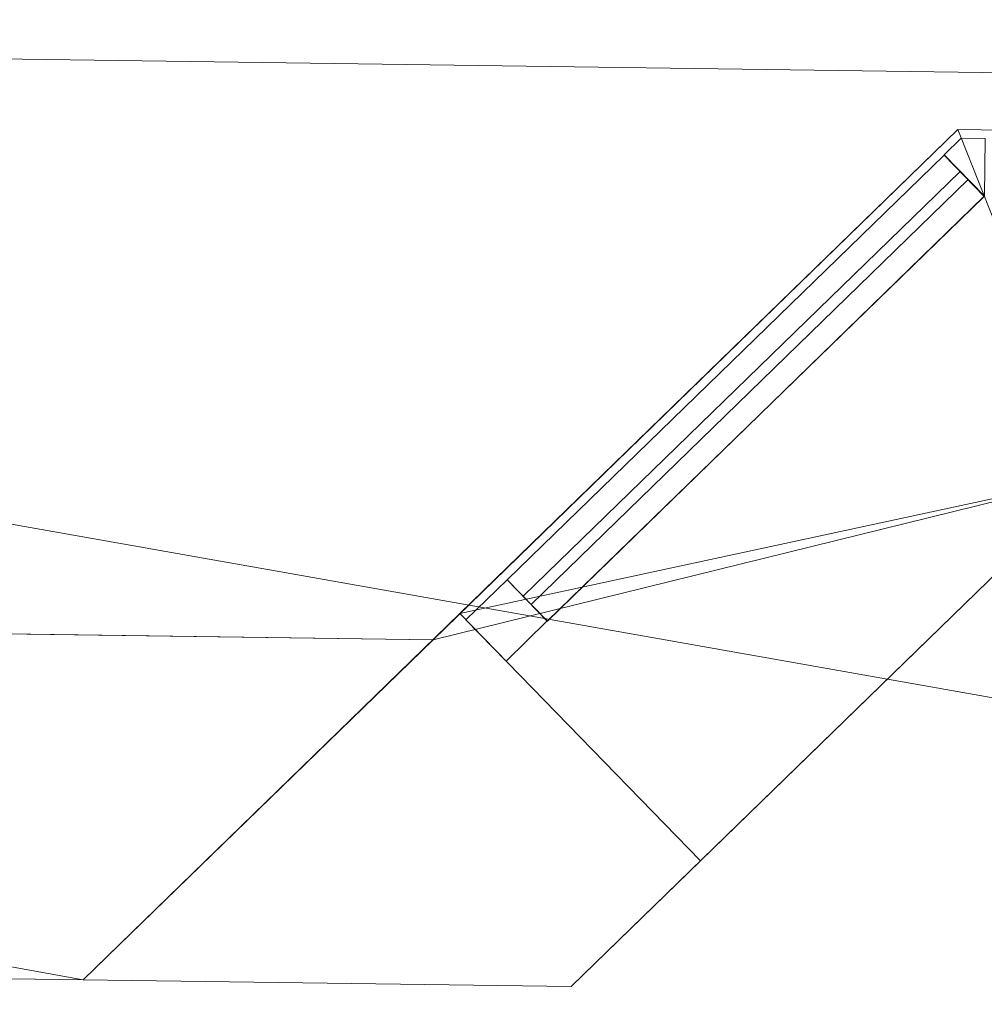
# Model space of a CAD drawing. Header units: millimetres. Extents: x -430348 to -225823, y -86243 to 5084.
# Tile 427 of 656: x -410527 to -409688, y 2531 to 3387. Entities that reach past the tile are written whole.
import ezdxf

# ---------------------------------------------------------------- set-up
doc = ezdxf.new("R2010")
doc.units = ezdxf.units.MM
for name, color, linetype, lineweight in [('A-GLAZ-CURT', 52, 'Continuous', 9), ('A-GLAZ-CWMG', 51, 'Continuous', 9), ('A-ROOF', 132, 'Continuous', 9), ('A-WALL', 113, 'Continuous', 9)]:
    doc.layers.add(name, color=color, linetype=linetype, lineweight=lineweight)

# ---------------------------------------------------------------- blocks, each defined once
blk = doc.blocks.new('Quad Corner Mullion - Quad Mullion 1-518393-_3D_ Copy 1')
at = {"layer": 'A-GLAZ-CWMG'}
mesh = blk.add_polyface(dxfattribs=at)
corners = [(25, 10.36), (10.36, 25), (-10.36, 25), (-10.36, -25)]
mesh.append_faces([[corners[k] for k in face] for face in [(0, 1, 2, 3)]])
mesh = blk.add_polyface(dxfattribs=at)
corners = [(-10.36, 25), (10.36, 25), (10.36, 25, -1100), (-10.36, 25, -1100)]
mesh.append_faces([[corners[k] for k in face] for face in [(0, 1, 2, 3)]])
mesh = blk.add_polyface(dxfattribs=at)
corners = [(-10.36, -25), (-10.36, 25), (-10.36, 25, -1100), (-10.36, -25, -1100)]
mesh.append_faces([[corners[k] for k in face] for face in [(0, 1, 2, 3)]])
mesh = blk.add_polyface(dxfattribs=at)
corners = [(10.36, 25), (25, 10.36), (25, 10.36, -1100), (10.36, 25, -1100)]
mesh.append_faces([[corners[k] for k in face] for face in [(3, 0, 1, 2)]])
mesh = blk.add_polyface(dxfattribs=at)
corners = [(25, 10.36), (-10.36, -25), (-10.36, -25, -1100), (25, 10.36, -1100)]
mesh.append_faces([[corners[k] for k in face] for face in [(0, 1, 2, 3)]])
blk = doc.blocks.new('System Panel - Glazed-518385-_3D_ Copy 1')
at = {"layer": 'A-GLAZ-CURT', "transparency": 33554471}
mesh = blk.add_polyface(dxfattribs=at)
corners = [(-265.04, 5), (-265.04, 5, 1025), (265.04, 5, 1025), (265.04, 5)]
mesh.append_faces([[corners[k] for k in face] for face in [(2, 3, 0, 1)]])
mesh = blk.add_polyface(dxfattribs=at)
corners = [(265.04, -5), (-265.04, -5), (-265.04, 5), (265.04, 5)]
mesh.append_faces([[corners[k] for k in face] for face in [(0, 1, 2, 3)]])
mesh = blk.add_polyface(dxfattribs=at)
corners = [(-265.04, -5, 1025), (265.04, -5, 1025), (265.04, 5, 1025), (-265.04, 5, 1025)]
mesh.append_faces([[corners[k] for k in face] for face in [(3, 0, 1, 2)]])
mesh = blk.add_polyface(dxfattribs=at)
corners = [(-265.04, -5), (-265.04, -5, 1025), (-265.04, 5, 1025), (-265.04, 5)]
mesh.append_faces([[corners[k] for k in face] for face in [(0, 1, 2, 3)]])
mesh = blk.add_polyface(dxfattribs=at)
corners = [(265.04, -5, 1025), (265.04, -5), (265.04, 5), (265.04, 5, 1025)]
mesh.append_faces([[corners[k] for k in face] for face in [(0, 1, 2, 3)]])
mesh = blk.add_polyface(dxfattribs=at)
corners = [(-265.04, -5), (265.04, -5), (265.04, -5, 1025), (-265.04, -5, 1025)]
mesh.append_faces([[corners[k] for k in face] for face in [(2, 3, 0, 1)]])
blk = doc.blocks.new('Rectangular Mullion - 50mm x 50mm-263558-_3D_ Copy 1')
at = {"layer": 'A-GLAZ-CWMG'}
mesh = blk.add_polyface(dxfattribs=at)
corners = [(0, 25), (-50, 25), (-50, -25), (0, -25)]
mesh.append_faces([[corners[k] for k in face] for face in [(2, 3, 0, 1)]])
mesh = blk.add_polyface(dxfattribs=at)
corners = [(-50, 25), (0, 25), (0, 25, -350), (-50, 25, -350)]
mesh.append_faces([[corners[k] for k in face] for face in [(3, 0, 1, 2)]])
mesh = blk.add_polyface(dxfattribs=at)
corners = [(-50, -25), (-50, 25), (-50, 25, -350), (-50, -25, -350)]
mesh.append_faces([[corners[k] for k in face] for face in [(3, 0, 1, 2)]])
mesh = blk.add_polyface(dxfattribs=at)
corners = [(0, 25), (0, -25), (0, -25, -350), (0, 25, -350)]
mesh.append_faces([[corners[k] for k in face] for face in [(3, 0, 1, 2)]])
mesh = blk.add_polyface(dxfattribs=at)
corners = [(0, -25), (-50, -25), (-50, -25, -350), (0, -25, -350)]
mesh.append_faces([[corners[k] for k in face] for face in [(3, 0, 1, 2)]])
blk = doc.blocks.new('Rectangular Mullion - 50mm x 50mm-288379-_3D_ Copy 1')
at = {"layer": 'A-GLAZ-CWMG'}
mesh = blk.add_polyface(dxfattribs=at)
corners = [(0, 25), (-50, 25), (-50, -25), (0, -25)]
mesh.append_faces([[corners[k] for k in face] for face in [(2, 3, 0, 1)]])
mesh = blk.add_polyface(dxfattribs=at)
corners = [(0, 25, -530), (0, -25, -530), (-50, -25, -530), (-50, 25, -530)]
mesh.append_faces([[corners[k] for k in face] for face in [(0, 1, 2, 3)]])
mesh = blk.add_polyface(dxfattribs=at)
corners = [(-50, 25), (0, 25), (0, 25, -530), (-50, 25, -530)]
mesh.append_faces([[corners[k] for k in face] for face in [(3, 0, 1, 2)]])
mesh = blk.add_polyface(dxfattribs=at)
corners = [(-50, -25), (-50, 25), (-50, 25, -530), (-50, -25, -530)]
mesh.append_faces([[corners[k] for k in face] for face in [(3, 0, 1, 2)]])
mesh = blk.add_polyface(dxfattribs=at)
corners = [(0, 25), (0, -25), (0, -25, -530), (0, 25, -530)]
mesh.append_faces([[corners[k] for k in face] for face in [(3, 0, 1, 2)]])
mesh = blk.add_polyface(dxfattribs=at)
corners = [(0, -25), (-50, -25), (-50, -25, -530), (0, -25, -530)]
mesh.append_faces([[corners[k] for k in face] for face in [(3, 0, 1, 2)]])
blk = doc.blocks.new('Rectangular Mullion - 50mm x 50mm-288378-_3D_ Copy 1')
at = {"layer": 'A-GLAZ-CWMG'}
mesh = blk.add_polyface(dxfattribs=at)
corners = [(0, 25), (-50, 25), (-50, -25), (0, -25)]
mesh.append_faces([[corners[k] for k in face] for face in [(2, 3, 0, 1)]])
mesh = blk.add_polyface(dxfattribs=at)
corners = [(0, 25, -530), (0, -25, -530), (-50, -25, -530), (-50, 25, -530)]
mesh.append_faces([[corners[k] for k in face] for face in [(0, 1, 2, 3)]])
mesh = blk.add_polyface(dxfattribs=at)
corners = [(-50, 25), (0, 25), (0, 25, -530), (-50, 25, -530)]
mesh.append_faces([[corners[k] for k in face] for face in [(3, 0, 1, 2)]])
mesh = blk.add_polyface(dxfattribs=at)
corners = [(-50, -25), (-50, 25), (-50, 25, -530), (-50, -25, -530)]
mesh.append_faces([[corners[k] for k in face] for face in [(3, 0, 1, 2)]])
mesh = blk.add_polyface(dxfattribs=at)
corners = [(0, 25), (0, -25), (0, -25, -530), (0, 25, -530)]
mesh.append_faces([[corners[k] for k in face] for face in [(3, 0, 1, 2)]])
mesh = blk.add_polyface(dxfattribs=at)
corners = [(0, -25), (-50, -25), (-50, -25, -530), (0, -25, -530)]
mesh.append_faces([[corners[k] for k in face] for face in [(3, 0, 1, 2)]])
blk = doc.blocks.new('Quad Corner Mullion - Quad Mullion 1-518395-_3D_ Copy 1')
at = {"layer": 'A-GLAZ-CWMG'}
mesh = blk.add_polyface(dxfattribs=at)
corners = [(25, 10.36), (10.36, 25), (-10.36, 25), (-10.36, -25)]
mesh.append_faces([[corners[k] for k in face] for face in [(0, 1, 2, 3)]])
mesh = blk.add_polyface(dxfattribs=at)
corners = [(-10.36, 25), (10.36, 25), (10.36, 25, -1150), (-10.36, 25, -1150)]
mesh.append_faces([[corners[k] for k in face] for face in [(0, 1, 2, 3)]])
mesh = blk.add_polyface(dxfattribs=at)
corners = [(-10.36, -25), (-10.36, 25), (-10.36, 25, -1150), (-10.36, -25, -1150)]
mesh.append_faces([[corners[k] for k in face] for face in [(0, 1, 2, 3)]])
mesh = blk.add_polyface(dxfattribs=at)
corners = [(10.36, 25), (25, 10.36), (25, 10.36, -1150), (10.36, 25, -1150)]
mesh.append_faces([[corners[k] for k in face] for face in [(0, 1, 2, 3)]])
mesh = blk.add_polyface(dxfattribs=at)
corners = [(25, 10.36), (-10.36, -25), (-10.36, -25, -1150), (25, 10.36, -1150)]
mesh.append_faces([[corners[k] for k in face] for face in [(0, 1, 2, 3)]])
blk = doc.blocks.new('System Panel - Glazed-518389-_3D_ Copy 1')
at = {"layer": 'A-GLAZ-CURT', "transparency": 33554471}
mesh = blk.add_polyface(dxfattribs=at)
corners = [(-265.04, 5), (-265.04, 5, 1075), (265.04, 5, 1075), (265.04, 5)]
mesh.append_faces([[corners[k] for k in face] for face in [(2, 3, 0, 1)]])
mesh = blk.add_polyface(dxfattribs=at)
corners = [(265.04, -5), (-265.04, -5), (-265.04, 5), (265.04, 5)]
mesh.append_faces([[corners[k] for k in face] for face in [(0, 1, 2, 3)]])
mesh = blk.add_polyface(dxfattribs=at)
corners = [(-265.04, -5, 1075), (265.04, -5, 1075), (265.04, 5, 1075), (-265.04, 5, 1075)]
mesh.append_faces([[corners[k] for k in face] for face in [(3, 0, 1, 2)]])
mesh = blk.add_polyface(dxfattribs=at)
corners = [(-265.04, -5), (-265.04, -5, 1075), (-265.04, 5, 1075), (-265.04, 5)]
mesh.append_faces([[corners[k] for k in face] for face in [(0, 1, 2, 3)]])
mesh = blk.add_polyface(dxfattribs=at)
corners = [(265.04, -5, 1075), (265.04, -5), (265.04, 5), (265.04, 5, 1075)]
mesh.append_faces([[corners[k] for k in face] for face in [(0, 1, 2, 3)]])
mesh = blk.add_polyface(dxfattribs=at)
corners = [(-265.04, -5), (265.04, -5), (265.04, -5, 1075), (-265.04, -5, 1075)]
mesh.append_faces([[corners[k] for k in face] for face in [(2, 3, 0, 1)]])
blk = doc.blocks.new('Quad Corner Mullion - Quad Mullion 1-518400-_3D_ Copy 1')
at = {"layer": 'A-GLAZ-CWMG'}
mesh = blk.add_polyface(dxfattribs=at)
corners = [(25, 10.36, -350), (-10.36, -25, -350), (-10.36, 25, -350), (10.36, 25, -350)]
mesh.append_faces([[corners[k] for k in face] for face in [(3, 0, 1, 2)]])
mesh = blk.add_polyface(dxfattribs=at)
corners = [(-10.36, 25), (10.36, 25), (10.36, 25, -350), (-10.36, 25, -350)]
mesh.append_faces([[corners[k] for k in face] for face in [(3, 0, 1, 2)]])
mesh = blk.add_polyface(dxfattribs=at)
corners = [(-10.36, -25), (-10.36, 25), (-10.36, 25, -350), (-10.36, -25, -350)]
mesh.append_faces([[corners[k] for k in face] for face in [(3, 0, 1, 2)]])
mesh = blk.add_polyface(dxfattribs=at)
corners = [(10.36, 25), (25, 10.36), (25, 10.36, -350), (10.36, 25, -350)]
mesh.append_faces([[corners[k] for k in face] for face in [(3, 0, 1, 2)]])
mesh = blk.add_polyface(dxfattribs=at)
corners = [(25, 10.36), (-10.36, -25), (-10.36, -25, -350), (25, 10.36, -350)]
mesh.append_faces([[corners[k] for k in face] for face in [(3, 0, 1, 2)]])
blk = doc.blocks.new('System Panel - Glazed-518396-_3D_ Copy 1')
at = {"layer": 'A-GLAZ-CURT', "transparency": 33554471}
mesh = blk.add_polyface(dxfattribs=at)
corners = [(-265.04, 5), (-265.04, 5, 275), (265.04, 5, 275), (265.04, 5)]
mesh.append_faces([[corners[k] for k in face] for face in [(2, 3, 0, 1)]])
mesh = blk.add_polyface(dxfattribs=at)
corners = [(265.04, -5), (-265.04, -5), (-265.04, 5), (265.04, 5)]
mesh.append_faces([[corners[k] for k in face] for face in [(0, 1, 2, 3)]])
mesh = blk.add_polyface(dxfattribs=at)
corners = [(-265.04, -5, 275), (265.04, -5, 275), (265.04, 5, 275), (-265.04, 5, 275)]
mesh.append_faces([[corners[k] for k in face] for face in [(3, 0, 1, 2)]])
mesh = blk.add_polyface(dxfattribs=at)
corners = [(-265.04, -5), (-265.04, -5, 275), (-265.04, 5, 275), (-265.04, 5)]
mesh.append_faces([[corners[k] for k in face] for face in [(0, 1, 2, 3)]])
mesh = blk.add_polyface(dxfattribs=at)
corners = [(265.04, -5, 275), (265.04, -5), (265.04, 5), (265.04, 5, 275)]
mesh.append_faces([[corners[k] for k in face] for face in [(0, 1, 2, 3)]])
mesh = blk.add_polyface(dxfattribs=at)
corners = [(-265.04, -5), (265.04, -5), (265.04, -5, 275), (-265.04, -5, 275)]
mesh.append_faces([[corners[k] for k in face] for face in [(2, 3, 0, 1)]])
blk = doc.blocks.new('Rectangular Mullion - 50mm x 50mm-518397-_3D_ Copy 1')
at = {"layer": 'A-GLAZ-CWMG'}
mesh = blk.add_polyface(dxfattribs=at)
corners = [(0, 25, -1100), (0, -25, -1100), (-50, -25, -1100), (-50, 25, -1100)]
mesh.append_faces([[corners[k] for k in face] for face in [(0, 1, 2, 3)]])
mesh = blk.add_polyface(dxfattribs=at)
corners = [(-50, 25), (0, 25), (0, 25, -1100), (-50, 25, -1100)]
mesh.append_faces([[corners[k] for k in face] for face in [(0, 1, 2, 3)]])
mesh = blk.add_polyface(dxfattribs=at)
corners = [(-50, -25), (-50, 25), (-50, 25, -1100), (-50, -25, -1100)]
mesh.append_faces([[corners[k] for k in face] for face in [(0, 1, 2, 3)]])
mesh = blk.add_polyface(dxfattribs=at)
corners = [(0, 25), (0, -25), (0, -25, -1100), (0, 25, -1100)]
mesh.append_faces([[corners[k] for k in face] for face in [(0, 1, 2, 3)]])
mesh = blk.add_polyface(dxfattribs=at)
corners = [(0, -25), (-50, -25), (-50, -25, -1100), (0, -25, -1100)]
mesh.append_faces([[corners[k] for k in face] for face in [(0, 1, 2, 3)]])
blk = doc.blocks.new('Rectangular Mullion - 50mm x 50mm-518401-_3D_ Copy 1')
at = {"layer": 'A-GLAZ-CWMG'}
mesh = blk.add_polyface(dxfattribs=at)
corners = [(0, 25, -1150), (0, -25, -1150), (-50, -25, -1150), (-50, 25, -1150)]
mesh.append_faces([[corners[k] for k in face] for face in [(0, 1, 2, 3)]])
mesh = blk.add_polyface(dxfattribs=at)
corners = [(-50, 25), (0, 25), (0, 25, -1150), (-50, 25, -1150)]
mesh.append_faces([[corners[k] for k in face] for face in [(0, 1, 2, 3)]])
mesh = blk.add_polyface(dxfattribs=at)
corners = [(-50, -25), (-50, 25), (-50, 25, -1150), (-50, -25, -1150)]
mesh.append_faces([[corners[k] for k in face] for face in [(0, 1, 2, 3)]])
mesh = blk.add_polyface(dxfattribs=at)
corners = [(0, 25), (0, -25), (0, -25, -1150), (0, 25, -1150)]
mesh.append_faces([[corners[k] for k in face] for face in [(0, 1, 2, 3)]])
mesh = blk.add_polyface(dxfattribs=at)
corners = [(0, -25), (-50, -25), (-50, -25, -1150), (0, -25, -1150)]
mesh.append_faces([[corners[k] for k in face] for face in [(0, 1, 2, 3)]])
blk = doc.blocks.new('Rectangular Mullion - 50mm x 50mm-505688-_3D_ Copy 1')
at = {"layer": 'A-GLAZ-CWMG'}
mesh = blk.add_polyface(dxfattribs=at)
corners = [(25, 25), (-25, 25), (-25, -25), (25, -25)]
mesh.append_faces([[corners[k] for k in face] for face in [(2, 3, 0, 1)]])
mesh = blk.add_polyface(dxfattribs=at)
corners = [(25, 25, -530), (25, -25, -530), (-25, -25, -530), (-25, 25, -530)]
mesh.append_faces([[corners[k] for k in face] for face in [(0, 1, 2, 3)]])
mesh = blk.add_polyface(dxfattribs=at)
corners = [(-25, 25), (25, 25), (25, 25, -530), (-25, 25, -530)]
mesh.append_faces([[corners[k] for k in face] for face in [(0, 1, 2, 3)]])
mesh = blk.add_polyface(dxfattribs=at)
corners = [(-25, -25), (-25, 25), (-25, 25, -530), (-25, -25, -530)]
mesh.append_faces([[corners[k] for k in face] for face in [(0, 1, 2, 3)]])
mesh = blk.add_polyface(dxfattribs=at)
corners = [(25, 25), (25, -25), (25, -25, -530), (25, 25, -530)]
mesh.append_faces([[corners[k] for k in face] for face in [(0, 1, 2, 3)]])
mesh = blk.add_polyface(dxfattribs=at)
corners = [(25, -25), (-25, -25), (-25, -25, -530), (25, -25, -530)]
mesh.append_faces([[corners[k] for k in face] for face in [(0, 1, 2, 3)]])

msp = doc.modelspace()

# ---------------------------------------------------------------- block references
at = {"layer": 'A-GLAZ-CURT', "transparency": 33554471, "rotation": 44.20732615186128}
for name, p in [('System Panel - Glazed-518385-_3D_ Copy 1', (-409895.73, 3066.91, 61697.61)), ('System Panel - Glazed-518389-_3D_ Copy 1', (-409895.73, 3066.91, 59247.61)), ('System Panel - Glazed-518396-_3D_ Copy 1', (-409895.73, 3066.91, 62772.61)), ('System Panel - Glazed-518396-_3D_ Copy 1', (-409895.73, 3066.91, 60372.61))]:
    msp.add_blockref(name, p, dxfattribs=at)
at = {"layer": 'A-GLAZ-CWMG', "extrusion": (0, 0, -1), "rotation": 0.7926738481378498}
for name, p in [('Quad Corner Mullion - Quad Mullion 1-518393-_3D_ Copy 1', (409698.32, 3258.93, -61647.61)), ('Quad Corner Mullion - Quad Mullion 1-518395-_3D_ Copy 1', (409698.32, 3258.93, -59197.61)), ('Quad Corner Mullion - Quad Mullion 1-518400-_3D_ Copy 1', (409698.32, 3258.93, -62747.61)), ('Quad Corner Mullion - Quad Mullion 1-518400-_3D_ Copy 1', (409698.32, 3258.93, -60347.61))]:
    msp.add_blockref(name, p, dxfattribs=at)
at = {"layer": 'A-GLAZ-CWMG', "extrusion": (-0.716821, -0.697257, 0), "rotation": 270}
for p in [(-288001, 61647.61, 291948.67), (-288001, 59197.61, 291948.67)]:
    msp.add_blockref('Rectangular Mullion - 50mm x 50mm-288378-_3D_ Copy 1', p, dxfattribs=at)
at = {"layer": 'A-GLAZ-CWMG', "extrusion": (0.716821, 0.697257, 0), "rotation": 90}
for name, p in [('Rectangular Mullion - 50mm x 50mm-288379-_3D_ Copy 1', (288001, 63097.61, -291418.59)), ('Rectangular Mullion - 50mm x 50mm-288379-_3D_ Copy 1', (288001, 60697.61, -291418.59)), ('Rectangular Mullion - 50mm x 50mm-505688-_3D_ Copy 1', (288001, 60347.61, -291418.59)), ('Rectangular Mullion - 50mm x 50mm-505688-_3D_ Copy 1', (288001, 62747.61, -291418.59))]:
    msp.add_blockref(name, p, dxfattribs=at)
at = {"layer": 'A-GLAZ-CWMG', "rotation": 224.2073261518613}
for name, p in [('Rectangular Mullion - 50mm x 50mm-263558-_3D_ Copy 1', (-410121.56, 2847.25, 63097.61)), ('Rectangular Mullion - 50mm x 50mm-263558-_3D_ Copy 1', (-410121.56, 2847.25, 60697.61)), ('Rectangular Mullion - 50mm x 50mm-518397-_3D_ Copy 1', (-410121.56, 2847.25, 62747.61)), ('Rectangular Mullion - 50mm x 50mm-518401-_3D_ Copy 1', (-410121.56, 2847.25, 60347.61))]:
    msp.add_blockref(name, p, dxfattribs=at)

# ---------------------------------------------------------------- meshes
at = {"layer": 'A-ROOF'}
mesh = msp.add_polyface(dxfattribs=at)
corners = [(-413010.33, 3387.27, 63197.61), (-413109.24, -3762.05, 63197.61), (-409560.12, -235.81, 65647.61)]
mesh.append_faces([[corners[k] for k in face] for face in [(0, 1, 2)]])
mesh = msp.add_polyface(dxfattribs=at)
corners = [(-413109.24, -3762.05, 63097.61), (-413010.33, 3387.27, 63097.61), (-409560.12, -235.81, 65547.61)]
mesh.append_faces([[corners[k] for k in face] for face in [(2, 0, 1)]])
mesh = msp.add_polyface(dxfattribs=at)
corners = [(-388312.69, 3045.56, 63197.61), (-388312.69, 3045.56, 63097.61), (-413010.33, 3387.27, 63097.61), (-413010.33, 3387.27, 63197.61)]
mesh.append_faces([[corners[k] for k in face] for face in [(0, 1, 2, 3)]])
mesh = msp.add_polyface(dxfattribs=at)
corners = [(-388312.69, 3045.56, 63197.61), (-413010.33, 3387.27, 63197.61), (-409560.12, -235.81, 65647.61), (-407359.22, -266.26, 65647.61), (-407350.62, 355.44, 65221.51), (-406510.7, 343.82, 65221.51), (-406519.3, -277.88, 65647.61), (-394940.41, -438.09, 65647.61), (-394931.81, 183.62, 65221.51), (-394151.88, 172.83, 65221.51), (-394160.48, -448.88, 65647.61), (-391961.81, -479.3, 65647.61)]
mesh.append_faces([[corners[k] for k in face] for face in [(4, 1, 2, 3)]], dxfattribs={"vtx0": -1})
mesh.append_faces([[corners[k] for k in face] for face in [(1, 4, 5, 8)]], dxfattribs={"vtx0": -1, "vtx2": -1, "vtx3": -1})
mesh.append_faces([[corners[k] for k in face] for face in [(11, 0, 9, 10)]], dxfattribs={"vtx1": -1})
mesh.append_faces([[corners[k] for k in face] for face in [(8, 9, 0, 1)]], dxfattribs={"vtx1": -1, "vtx3": -1})
mesh.append_faces([[corners[k] for k in face] for face in [(6, 7, 8, 5)]], dxfattribs={"vtx2": -1})
mesh = msp.add_polyface(dxfattribs=at)
corners = [(-413010.33, 3387.27, 63097.61), (-388312.69, 3045.56, 63097.61), (-391961.81, -479.3, 65547.61), (-394160.48, -448.88, 65547.61), (-394151.88, 172.83, 65121.51), (-394931.81, 183.62, 65121.51), (-394940.41, -438.09, 65547.61), (-406519.3, -277.88, 65547.61), (-406510.7, 343.82, 65121.51), (-407350.62, 355.44, 65121.51), (-407359.22, -266.26, 65547.61), (-409560.12, -235.81, 65547.61)]
mesh.append_faces([[corners[k] for k in face] for face in [(4, 1, 2, 3)]], dxfattribs={"vtx0": -1})
mesh.append_faces([[corners[k] for k in face] for face in [(1, 4, 5, 0)]], dxfattribs={"vtx0": -1, "vtx2": -1})
mesh.append_faces([[corners[k] for k in face] for face in [(11, 0, 9, 10)]], dxfattribs={"vtx1": -1})
mesh.append_faces([[corners[k] for k in face] for face in [(8, 9, 0, 5)]], dxfattribs={"vtx1": -1, "vtx2": -1, "vtx3": -1})
mesh.append_faces([[corners[k] for k in face] for face in [(5, 6, 7, 8)]], dxfattribs={"vtx3": -1})
at = {"layer": 'A-WALL'}
mesh = msp.add_polyface(dxfattribs=at)
corners = [(-409711.34, 3291.62, 58197.61), (-410167.52, 2847.89, 58197.61), (-410471.64, 2552.07, 58197.61), (-410471.64, 2552.07, 63645.87), (-410167.52, 2847.89, 63440.27), (-409711.34, 3291.62, 63131.88), (-409711.34, 3291.62, 63097.61), (-410144.22, 2870.55, 63097.61), (-410144.22, 2870.55, 61647.61), (-409711.34, 3291.62, 61647.61), (-409711.34, 3291.62, 60697.61), (-410144.22, 2870.55, 60697.61), (-410144.22, 2870.55, 59197.61), (-409711.34, 3291.62, 59197.61)]
mesh.append_faces([[corners[k] for k in face] for face in [(2, 11, 12)]], dxfattribs={"vtx0": -1, "vtx2": -1})
mesh.append_faces([[corners[k] for k in face] for face in [(11, 2, 3, 8)]], dxfattribs={"vtx0": -1, "vtx2": -1, "vtx3": -1})
mesh.append_faces([[corners[k] for k in face] for face in [(13, 0, 12)]], dxfattribs={"vtx1": -1})
mesh.append_faces([[corners[k] for k in face] for face in [(1, 2, 12, 0)]], dxfattribs={"vtx1": -1, "vtx2": -1})
mesh.append_faces([[corners[k] for k in face] for face in [(7, 8, 3, 4)]], dxfattribs={"vtx1": -1, "vtx3": -1})
mesh.append_faces([[corners[k] for k in face] for face in [(5, 6, 7, 4), (9, 10, 11, 8)]], dxfattribs={"vtx2": -1})
mesh = msp.add_polyface(dxfattribs=at)
corners = [(-410471.64, 2552.07, 58197.61), (-410167.52, 2847.89, 58197.61), (-409711.34, 3291.62, 58197.61), (-409287.11, 3285.75, 58197.61), (-409591.23, 2989.93, 58197.61), (-410047.42, 2546.2, 58197.61)]
mesh.append_faces([[corners[k] for k in face] for face in [(4, 1, 2, 3)]], dxfattribs={"vtx0": -1})
mesh.append_faces([[corners[k] for k in face] for face in [(5, 0, 1, 4)]], dxfattribs={"vtx2": -1})
mesh = msp.add_polyface(dxfattribs=at)
corners = [(-409711.34, 3291.62, 63131.88), (-410167.52, 2847.89, 63440.27), (-410471.64, 2552.07, 63645.87), (-410047.42, 2546.2, 63645.87), (-409591.23, 2989.93, 63337.47), (-409287.11, 3285.75, 63131.88)]
mesh.append_faces([[corners[k] for k in face] for face in [(4, 5, 0, 1), (1, 2, 3, 4)]], dxfattribs={"vtx3": -1})
mesh = msp.add_polyface(dxfattribs=at)
corners = [(-409935.04, 2655.5, 63097.61), (-410144.22, 2870.55, 63097.61), (-409711.34, 3291.62, 63097.61), (-409287.11, 3285.75, 63097.61), (-409591.23, 2989.93, 63097.61)]
mesh.append_faces([[corners[k] for k in face] for face in [(1, 2, 4, 0)]], dxfattribs={"vtx1": -1})
mesh.append_faces([[corners[k] for k in face] for face in [(2, 3, 4)]], dxfattribs={"vtx2": -1})
mesh = msp.add_polyface(dxfattribs=at)
corners = [(-410144.22, 2870.55, 61647.61), (-409935.04, 2655.5, 61647.61), (-409591.23, 2989.93, 61647.61), (-409287.11, 3285.75, 61647.61), (-409711.34, 3291.62, 61647.61)]
mesh.append_faces([[corners[k] for k in face] for face in [(4, 0, 2, 3)]], dxfattribs={"vtx1": -1})
mesh.append_faces([[corners[k] for k in face] for face in [(0, 1, 2)]], dxfattribs={"vtx2": -1})
mesh = msp.add_polyface(dxfattribs=at)
corners = [(-409935.04, 2655.5, 60697.61), (-410144.22, 2870.55, 60697.61), (-409711.34, 3291.62, 60697.61), (-409287.11, 3285.75, 60697.61), (-409591.23, 2989.93, 60697.61)]
mesh.append_faces([[corners[k] for k in face] for face in [(1, 2, 4, 0)]], dxfattribs={"vtx1": -1})
mesh.append_faces([[corners[k] for k in face] for face in [(2, 3, 4)]], dxfattribs={"vtx2": -1})
mesh = msp.add_polyface(dxfattribs=at)
corners = [(-410144.22, 2870.55, 59197.61), (-409935.04, 2655.5, 59197.61), (-409591.23, 2989.93, 59197.61), (-409287.11, 3285.75, 59197.61), (-409711.34, 3291.62, 59197.61)]
mesh.append_faces([[corners[k] for k in face] for face in [(4, 0, 2, 3)]], dxfattribs={"vtx1": -1})
mesh.append_faces([[corners[k] for k in face] for face in [(0, 1, 2)]], dxfattribs={"vtx2": -1})
mesh = msp.add_polyface(dxfattribs=at)
corners = [(-409287.11, 3285.75, 58197.61), (-409711.34, 3291.62, 58197.61), (-409711.34, 3291.62, 59197.61), (-409287.11, 3285.75, 59197.61), (-409711.34, 3291.62, 60697.61), (-409711.34, 3291.62, 61647.61), (-409287.11, 3285.75, 61647.61), (-409287.11, 3285.75, 60697.61), (-409711.34, 3291.62, 63131.88), (-409287.11, 3285.75, 63131.88), (-409287.11, 3285.75, 63097.61), (-409711.34, 3291.62, 63097.61)]
mesh.append_faces([[corners[k] for k in face] for face in [(3, 0, 1, 2), (6, 7, 4, 5), (8, 9, 10, 11)]])
mesh = msp.add_polyface(dxfattribs=at)
corners = [(-410047.42, 2546.2, 58197.61), (-409591.23, 2989.93, 58197.61), (-409287.11, 3285.75, 58197.61), (-409287.11, 3285.75, 59197.61), (-409591.23, 2989.93, 59197.61), (-409935.04, 2655.5, 59197.61), (-409935.04, 2655.5, 60697.61), (-409591.23, 2989.93, 60697.61), (-409287.11, 3285.75, 60697.61), (-409287.11, 3285.75, 61647.61), (-409591.23, 2989.93, 61647.61), (-409935.04, 2655.5, 61647.61), (-409935.04, 2655.5, 63097.61), (-409591.23, 2989.93, 63097.61), (-409287.11, 3285.75, 63097.61), (-409287.11, 3285.75, 63131.88), (-409591.23, 2989.93, 63337.47), (-410047.42, 2546.2, 63645.87)]
mesh.append_faces([[corners[k] for k in face] for face in [(0, 5, 6, 17), (1, 4, 5, 0), (7, 10, 11, 6)]], dxfattribs={"vtx0": -1, "vtx2": -1})
mesh.append_faces([[corners[k] for k in face] for face in [(9, 10, 7, 8), (15, 16, 13, 14)]], dxfattribs={"vtx1": -1})
mesh.append_faces([[corners[k] for k in face] for face in [(11, 12, 17, 6)]], dxfattribs={"vtx1": -1, "vtx2": -1, "vtx3": -1})
mesh.append_faces([[corners[k] for k in face] for face in [(16, 17, 12, 13)]], dxfattribs={"vtx1": -1, "vtx3": -1})
mesh.append_faces([[corners[k] for k in face] for face in [(1, 2, 3, 4)]], dxfattribs={"vtx3": -1})
mesh = msp.add_polyface(dxfattribs=at)
corners = [(-410471.64, 2552.07, 58197.61), (-412271.47, 2576.97, 58197.61), (-412267.32, 2876.94, 58197.61), (-410167.52, 2847.89, 58197.61)]
mesh.append_faces([[corners[k] for k in face] for face in [(0, 1, 2, 3)]])
mesh = msp.add_polyface(dxfattribs=at)
corners = [(-410167.52, 2847.89, 63440.27), (-412267.32, 2876.94, 63440.27), (-412271, 2610.89, 63622.61), (-412238.25, 2576.51, 63645.87), (-410471.64, 2552.07, 63645.87)]
mesh.append_faces([[corners[k] for k in face] for face in [(4, 0, 1)]], dxfattribs={"vtx2": -1})
mesh.append_faces([[corners[k] for k in face] for face in [(1, 2, 3, 4)]], dxfattribs={"vtx3": -1})
mesh = msp.add_polyface(dxfattribs=at)
corners = [(-410167.52, 2847.89, 58197.61), (-412267.32, 2876.94, 58197.61), (-412267.32, 2876.94, 63440.27), (-410167.52, 2847.89, 63440.27), (-412067.34, 2874.17, 60697.61), (-412067.34, 2874.17, 58397.61), (-411117.43, 2861.03, 58397.61), (-411117.43, 2861.03, 60697.61), (-411917.35, 2872.1, 63097.61), (-411917.35, 2872.1, 61647.61), (-411217.42, 2862.41, 61647.61), (-411217.42, 2862.41, 63097.61)]
mesh.append_faces([[corners[k] for k in face] for face in [(0, 6, 7, 3), (6, 0, 1, 5)]], dxfattribs={"vtx0": -1, "vtx2": -1})
mesh.append_faces([[corners[k] for k in face] for face in [(2, 8, 9, 4)]], dxfattribs={"vtx0": -1, "vtx2": -1, "vtx3": -1})
mesh.append_faces([[corners[k] for k in face] for face in [(10, 11, 3, 7)]], dxfattribs={"vtx1": -1, "vtx2": -1, "vtx3": -1})
mesh.append_faces([[corners[k] for k in face] for face in [(9, 10, 7, 4), (2, 3, 11, 8), (4, 5, 1, 2)]], dxfattribs={"vtx1": -1, "vtx3": -1})
mesh = msp.add_polyface(dxfattribs=at)
corners = [(-410144.22, 2870.55, 63097.61), (-409935.04, 2655.5, 63097.61), (-409935.04, 2655.5, 61647.61), (-410144.22, 2870.55, 61647.61)]
mesh.append_faces([[corners[k] for k in face] for face in [(3, 0, 1, 2)]])
mesh = msp.add_polyface(dxfattribs=at)
corners = [(-409935.04, 2655.5, 59197.61), (-410144.22, 2870.55, 59197.61), (-410144.22, 2870.55, 60697.61), (-409935.04, 2655.5, 60697.61)]
mesh.append_faces([[corners[k] for k in face] for face in [(1, 2, 3, 0)]])
mesh = msp.add_polyface(dxfattribs=at)
corners = [(-410471.64, 2552.07, 63645.87), (-410471.64, 2552.07, 58197.61), (-410167.52, 2847.89, 58197.61), (-410167.52, 2847.89, 63440.27)]
mesh.append_faces([[corners[k] for k in face] for face in [(1, 2, 3, 0)]])
mesh = msp.add_polyface(dxfattribs=at)
corners = [(-412271.47, 2576.97, 58197.61), (-410471.64, 2552.07, 58197.61), (-410471.64, 2552.07, 63645.87), (-412238.25, 2576.51, 63645.87), (-412271.47, 2576.97, 63622.61), (-412071.49, 2574.2, 58397.61), (-412071.49, 2574.2, 60697.61), (-411121.58, 2561.06, 60697.61), (-411121.58, 2561.06, 58397.61), (-411921.5, 2572.12, 61647.61), (-411921.5, 2572.12, 63097.61), (-411221.57, 2562.44, 63097.61), (-411221.57, 2562.44, 61647.61)]
mesh.append_faces([[corners[k] for k in face] for face in [(4, 6, 9, 10)]], dxfattribs={"vtx0": -1, "vtx1": -1, "vtx3": -1})
mesh.append_faces([[corners[k] for k in face] for face in [(0, 5, 6, 4), (9, 6, 7, 12), (11, 2, 3)]], dxfattribs={"vtx0": -1, "vtx2": -1})
mesh.append_faces([[corners[k] for k in face] for face in [(2, 11, 12, 7)]], dxfattribs={"vtx0": -1, "vtx2": -1, "vtx3": -1})
mesh.append_faces([[corners[k] for k in face] for face in [(8, 5, 0, 1), (3, 4, 10, 11), (7, 8, 1, 2)]], dxfattribs={"vtx1": -1, "vtx3": -1})
mesh = msp.add_polyface(dxfattribs=at)
corners = [(-410471.64, 2552.07, 63645.87), (-410471.64, 2552.07, 58197.61), (-410047.42, 2546.2, 58197.61), (-410047.42, 2546.2, 63645.87)]
mesh.append_faces([[corners[k] for k in face] for face in [(3, 0, 1, 2)]])

doc.saveas('drawing.dxf')
